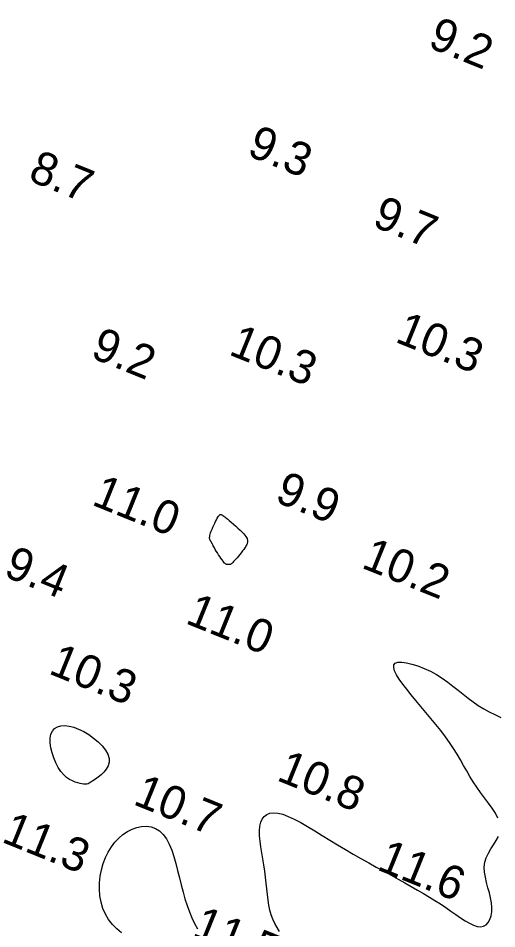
# Model space of a CAD drawing. Extents: x 3040093 to 3056816, y 408076 to 509144.
# Drawn here: x 3044518.4 to 3044590.1, y 440910.6 to 441047.2 of the extents above; entities that cross this region are included whole.
import ezdxf

# ---------------------------------------------------------------- set-up
doc = ezdxf.new("R2010")
doc.units = 0
doc.layers.add('V-CHAN-CONT-EL12-1112', color=7, linetype='Continuous')
doc.layers.add('V-TOPO-SOUN-0810', color=7, linetype='Continuous')

msp = doc.modelspace()

# ---------------------------------------------------------------- linework, layer by layer
at = {"layer": 'V-CHAN-CONT-EL12-1112'}
for points in [[(3044549.68, 440965.28), (3044549.63, 440965.29), (3044549.57, 440965.32), (3044549.5, 440965.35), (3044549.42, 440965.42), (3044549.33, 440965.5), (3044549.22, 440965.62), (3044549.1, 440965.78), (3044548.95, 440965.98), (3044548.78, 440966.22), (3044548.61, 440966.48), (3044548.43, 440966.75), (3044548.25, 440967.02), (3044548.09, 440967.29), (3044547.94, 440967.54), (3044547.81, 440967.76), (3044547.7, 440967.94), (3044547.62, 440968.09), (3044547.56, 440968.22), (3044547.51, 440968.31), (3044547.48, 440968.39), (3044547.45, 440968.45), (3044547.43, 440968.5), (3044547.4, 440968.54), (3044547.38, 440968.59), (3044547.35, 440968.62), (3044547.31, 440968.67), (3044547.28, 440968.71), (3044547.25, 440968.76), (3044547.21, 440968.81), (3044547.18, 440968.86), (3044547.15, 440968.93), (3044547.12, 440969.01), (3044547.1, 440969.09), (3044547.08, 440969.2), (3044547.08, 440969.32), (3044547.1, 440969.46), (3044547.12, 440969.63), (3044547.17, 440969.82), (3044547.24, 440970.05), (3044547.34, 440970.3), (3044547.45, 440970.58), (3044547.58, 440970.88), (3044547.71, 440971.17), (3044547.85, 440971.47), (3044547.99, 440971.74), (3044548.12, 440971.99), (3044548.24, 440972.21), (3044548.34, 440972.38), (3044548.43, 440972.52), (3044548.5, 440972.62), (3044548.56, 440972.69), (3044548.6, 440972.74), (3044548.64, 440972.77), (3044548.67, 440972.78), (3044548.69, 440972.79), (3044548.71, 440972.79), (3044548.73, 440972.79), (3044548.75, 440972.79), (3044548.77, 440972.79), (3044548.78, 440972.78), (3044548.8, 440972.77), (3044548.83, 440972.76), (3044548.86, 440972.75), (3044548.89, 440972.73), (3044548.94, 440972.71), (3044549, 440972.68), (3044549.09, 440972.62), (3044549.2, 440972.54), (3044549.35, 440972.44), (3044549.53, 440972.29), (3044549.76, 440972.11), (3044550.03, 440971.89), (3044550.34, 440971.62), (3044550.67, 440971.34), (3044551.01, 440971.03), (3044551.34, 440970.73), (3044551.66, 440970.43), (3044551.95, 440970.14), (3044552.2, 440969.89), (3044552.39, 440969.67), (3044552.53, 440969.48), (3044552.63, 440969.32), (3044552.7, 440969.18), (3044552.74, 440969.06), (3044552.76, 440968.96), (3044552.76, 440968.86), (3044552.76, 440968.77), (3044552.76, 440968.69), (3044552.75, 440968.6), (3044552.73, 440968.5), (3044552.7, 440968.39), (3044552.66, 440968.26), (3044552.59, 440968.12), (3044552.5, 440967.96), (3044552.37, 440967.77), (3044552.22, 440967.55), (3044552.03, 440967.31), (3044551.83, 440967.05), (3044551.62, 440966.79), (3044551.41, 440966.54), (3044551.2, 440966.3), (3044551, 440966.07), (3044550.83, 440965.88), (3044550.69, 440965.72), (3044550.57, 440965.59), (3044550.47, 440965.49), (3044550.4, 440965.41), (3044550.33, 440965.36), (3044550.28, 440965.32), (3044550.23, 440965.3), (3044550.18, 440965.28), (3044550.13, 440965.27), (3044550.08, 440965.26), (3044550.02, 440965.26), (3044549.96, 440965.26), (3044549.91, 440965.26), (3044549.85, 440965.27), (3044549.79, 440965.27), (3044549.74, 440965.28)], [(3044523.53, 440940.28), (3044523.86, 440940.66), (3044524.29, 440940.91), (3044524.8, 440941.06), (3044525.39, 440941.1), (3044526.03, 440941.04), (3044526.73, 440940.87), (3044527.46, 440940.59), (3044528.22, 440940.22), (3044528.98, 440939.76), (3044529.71, 440939.23), (3044530.39, 440938.66), (3044530.99, 440938.05), (3044531.47, 440937.42), (3044531.82, 440936.8), (3044532.01, 440936.19), (3044532.02, 440935.62), (3044531.87, 440935.08), (3044531.6, 440934.59), (3044531.24, 440934.14), (3044530.83, 440933.73), (3044530.4, 440933.38), (3044529.97, 440933.08), (3044529.6, 440932.83), (3044529.3, 440932.63), (3044529.06, 440932.49), (3044528.87, 440932.39), (3044528.7, 440932.33), (3044528.54, 440932.31), (3044528.38, 440932.31), (3044528.19, 440932.34), (3044527.96, 440932.38), (3044527.67, 440932.43), (3044527.32, 440932.52), (3044526.94, 440932.63), (3044526.53, 440932.8), (3044526.1, 440933.03), (3044525.66, 440933.34), (3044525.23, 440933.73), (3044524.81, 440934.22), (3044524.41, 440934.82), (3044524.05, 440935.51), (3044523.73, 440936.25), (3044523.48, 440937.02), (3044523.3, 440937.79), (3044523.2, 440938.52), (3044523.2, 440939.21), (3044523.31, 440939.8)]]:
    msp.add_lwpolyline(points, close=True, dxfattribs=at)
for points in [[(3044590.3, 440927.21), (3044589.92, 440927.95), (3044589.44, 440928.71), (3044588.89, 440929.48), (3044588.31, 440930.27), (3044587.71, 440931.07), (3044587.14, 440931.87), (3044586.6, 440932.67), (3044586.1, 440933.48), (3044585.62, 440934.3), (3044585.15, 440935.13), (3044584.68, 440935.96), (3044584.18, 440936.81), (3044583.64, 440937.67), (3044583.06, 440938.55), (3044582.42, 440939.44), (3044581.73, 440940.35), (3044581, 440941.26), (3044580.25, 440942.17), (3044579.49, 440943.08), (3044578.74, 440943.98), (3044578, 440944.86), (3044577.29, 440945.72), (3044576.63, 440946.55), (3044576.03, 440947.34), (3044575.52, 440948.07), (3044575.1, 440948.74), (3044574.82, 440949.33), (3044574.68, 440949.82), (3044574.7, 440950.21), (3044574.91, 440950.47), (3044575.31, 440950.61), (3044575.88, 440950.62), (3044576.6, 440950.53), (3044577.41, 440950.33), (3044578.31, 440950.05), (3044579.24, 440949.68), (3044580.18, 440949.25), (3044581.09, 440948.75), (3044581.96, 440948.21), (3044582.78, 440947.64), (3044583.56, 440947.04), (3044584.32, 440946.42), (3044585.07, 440945.81), (3044585.82, 440945.22), (3044586.57, 440944.65), (3044587.35, 440944.11), (3044588.17, 440943.62), (3044589, 440943.18), (3044589.86, 440942.75), (3044590.72, 440942.34)], [(3044557.55, 440910.23), (3044557.19, 440910.82), (3044556.86, 440911.42), (3044556.56, 440912.05), (3044556.32, 440912.71), (3044556.12, 440913.41), (3044555.97, 440914.15), (3044555.85, 440914.93), (3044555.75, 440915.75), (3044555.66, 440916.6), (3044555.57, 440917.47), (3044555.48, 440918.36), (3044555.36, 440919.27), (3044555.22, 440920.19), (3044555.07, 440921.12), (3044554.91, 440922.03), (3044554.77, 440922.92), (3044554.65, 440923.78), (3044554.58, 440924.58), (3044554.56, 440925.33), (3044554.61, 440926), (3044554.75, 440926.59), (3044554.96, 440927.08), (3044555.26, 440927.48), (3044555.65, 440927.77), (3044556.12, 440927.95), (3044556.68, 440928.02), (3044557.32, 440927.97), (3044558.05, 440927.79), (3044558.87, 440927.48), (3044559.77, 440927.07), (3044560.74, 440926.55), (3044561.77, 440925.96), (3044562.84, 440925.3), (3044563.95, 440924.61), (3044565.1, 440923.9), (3044566.26, 440923.19), (3044567.43, 440922.49), (3044568.6, 440921.8), (3044569.77, 440921.14), (3044570.93, 440920.49), (3044572.07, 440919.85), (3044573.19, 440919.24), (3044574.28, 440918.64), (3044575.33, 440918.06), (3044576.34, 440917.5), (3044577.31, 440916.96), (3044578.25, 440916.42), (3044579.15, 440915.9), (3044580.02, 440915.38), (3044580.86, 440914.86), (3044581.68, 440914.34), (3044582.47, 440913.82), (3044583.24, 440913.28), (3044583.99, 440912.76), (3044584.71, 440912.27), (3044585.4, 440911.83), (3044586.05, 440911.45), (3044586.65, 440911.16), (3044587.21, 440910.98), (3044587.71, 440910.93), (3044588.15, 440911.02), (3044588.53, 440911.23), (3044588.85, 440911.57), (3044589.09, 440912.01), (3044589.27, 440912.54), (3044589.37, 440913.14), (3044589.4, 440913.8), (3044589.34, 440914.51), (3044589.21, 440915.24), (3044589.02, 440916.01), (3044588.81, 440916.78), (3044588.6, 440917.56), (3044588.42, 440918.34), (3044588.3, 440919.11), (3044588.26, 440919.86), (3044588.34, 440920.59), (3044588.56, 440921.28), (3044588.88, 440921.94), (3044589.26, 440922.59), (3044589.66, 440923.22), (3044590.04, 440923.85), (3044590.36, 440924.48)], [(3044533.89, 440910.02), (3044533.18, 440910.63), (3044532.52, 440911.28), (3044531.94, 440912), (3044531.47, 440912.8), (3044531.1, 440913.67), (3044530.83, 440914.59), (3044530.66, 440915.55), (3044530.59, 440916.54), (3044530.6, 440917.53), (3044530.7, 440918.52), (3044530.89, 440919.48), (3044531.15, 440920.41), (3044531.49, 440921.3), (3044531.9, 440922.13), (3044532.37, 440922.9), (3044532.9, 440923.6), (3044533.47, 440924.23), (3044534.1, 440924.77), (3044534.76, 440925.23), (3044535.46, 440925.58), (3044536.18, 440925.83), (3044536.9, 440925.97), (3044537.62, 440925.99), (3044538.32, 440925.89), (3044538.98, 440925.66), (3044539.59, 440925.29), (3044540.15, 440924.77), (3044540.63, 440924.11), (3044541.05, 440923.33), (3044541.41, 440922.43), (3044541.73, 440921.46), (3044542.02, 440920.43), (3044542.29, 440919.35), (3044542.56, 440918.27), (3044542.82, 440917.19), (3044543.1, 440916.13), (3044543.39, 440915.11), (3044543.71, 440914.12), (3044544.05, 440913.18), (3044544.42, 440912.28), (3044544.82, 440911.42), (3044545.26, 440910.61)]]:
    msp.add_lwpolyline(points, dxfattribs=at)

# ---------------------------------------------------------------- texts
at = {"layer": 'V-TOPO-SOUN-0810'}
for s, p in [('9.2', (3044579.62, 441042.96)), ('9.3', (3044552.52, 441026.72)), ('8.7', (3044519.71, 441022.98)), ('9.7', (3044571.28, 441016.12)), ('10.3 ', (3044574.72, 440998.74)), ('9.2', (3044529.06, 440996.4)), ('10.3 ', (3044549.79, 440996.84)), ('11.0 ', (3044529.25, 440974.3)), ('9.9', (3044556.68, 440974.78)), ('10.2 ', (3044569.67, 440964.85)), ('9.4', (3044516.04, 440963.59)), ('11.0 ', (3044543.29, 440956.52)), ('10.3 ', (3044522.79, 440948.97)), ('10.8 ', (3044556.97, 440932.96)), ('10.7 ', (3044535.45, 440929.36)), ('11.3 ', (3044515.73, 440923.71)), ('11.6 ', (3044572, 440919.55)), ('11.5 ', (3044544.28, 440909.54))]:
    msp.add_text(s, height=5, rotation=338, dxfattribs=at).set_placement(p)

doc.saveas('drawing.dxf')
